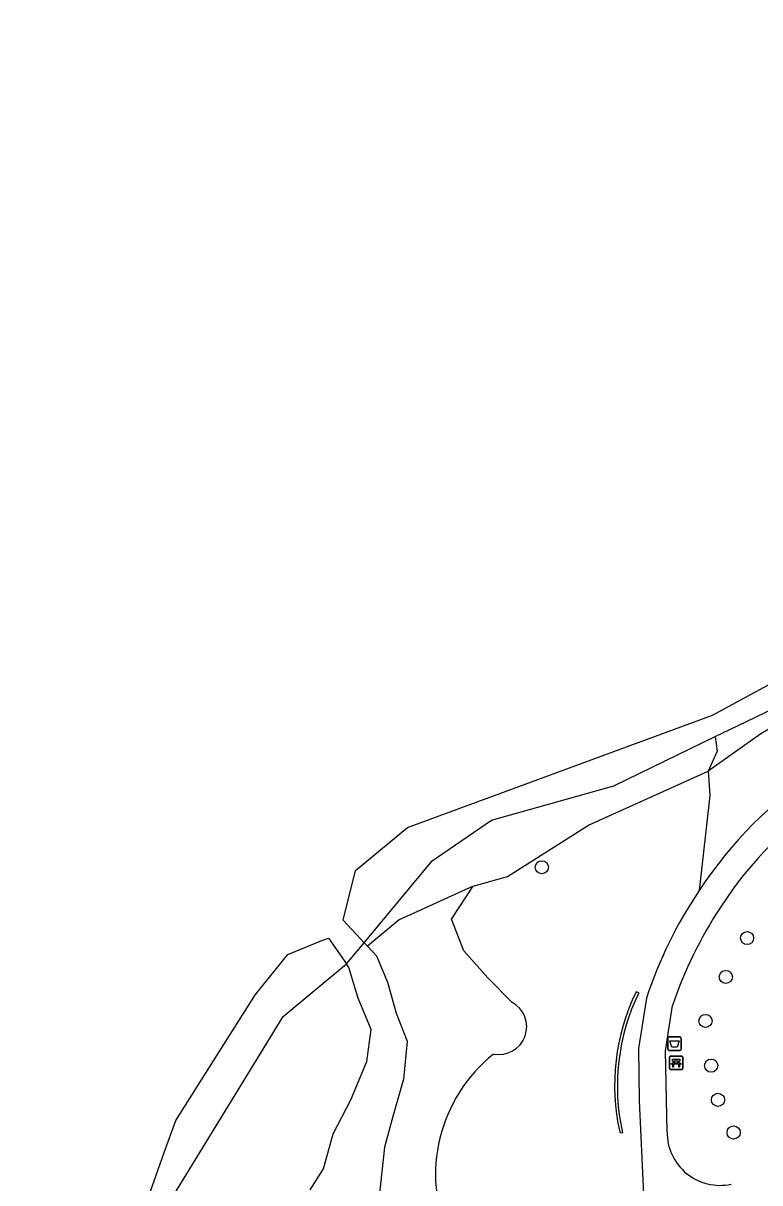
# Model space of a CAD drawing. Extents: x 161258 to 161838, y 380836 to 381727.
# Drawn here: x 161266.8 to 161321.7, y 380964 to 381050.4 of the extents above; entities that cross this region are included whole.
import ezdxf

# ---------------------------------------------------------------- set-up
doc = ezdxf.new("R2010")
doc.units = 0
for name, color, linetype in [('IMGEO_Afvalbak', 7, 'Continuous'), ('IMGEO_Bank', 7, 'Continuous'), ('IMGEO_Boom', 7, 'Continuous'), ('IMGEO_Groenvoorziening', 7, 'Continuous'), ('IMGEO_Muur', 7, 'Continuous'), ('IMGEO_Voetpad_gesloten', 7, 'Continuous'), ('IMGEO_Waterloop', 7, 'Continuous')]:
    doc.layers.add(name, color=color, linetype=linetype)

msp = doc.modelspace()

# ---------------------------------------------------------------- linework, layer by layer
at = {"layer": 'IMGEO_Afvalbak'}
for p, q in [((161314.854, 380973.935), (161314.854, 380974.735)), ((161314.854, 380974.735), (161314.854, 380973.935)), ((161314.954, 380974.835), (161315.744, 380974.835)), ((161315.744, 380974.835), (161314.954, 380974.835)), ((161315.844, 380974.735), (161315.844, 380973.935)), ((161315.844, 380973.935), (161315.844, 380974.735)), ((161315.744, 380973.835), (161314.954, 380973.835)), ((161314.954, 380973.835), (161315.744, 380973.835))]:
    msp.add_line(p, q, dxfattribs=at)
msp.add_lwpolyline([(161314.997, 380974.549), (161315.701, 380974.549), (161315.552, 380974.079), (161315.146, 380974.079), (161314.997, 380974.549)], dxfattribs=at)
for centre, start, end in [((161314.954, 380974.735), 90, 180), ((161314.954, 380974.735), 90, 180), ((161315.744, 380974.735), 0, 90), ((161315.744, 380974.735), 360, 90), ((161314.954, 380973.935), 180, 270), ((161314.954, 380973.935), 180, 270), ((161315.744, 380973.935), 270, 0), ((161315.744, 380973.935), 270, 0)]:
    msp.add_arc(centre, 0.1, start, end, dxfattribs=at)
at = {"layer": 'IMGEO_Bank'}
for p, q in [((161314.972, 380972.487), (161314.972, 380973.328)), ((161314.972, 380973.328), (161314.972, 380972.487)), ((161315.047, 380973.412), (161315.888, 380973.412)), ((161315.888, 380973.412), (161315.047, 380973.412)), ((161315.281, 380972.918), (161315.281, 380973.024)), ((161315.325, 380973.024), (161315.325, 380972.918)), ((161315.613, 380973.03), (161315.331, 380973.03)), ((161315.619, 380972.918), (161315.619, 380973.024)), ((161315.663, 380973.024), (161315.663, 380972.918)), ((161315.972, 380973.337), (161315.972, 380972.496)), ((161315.972, 380972.496), (161315.972, 380973.337)), ((161315.897, 380972.412), (161315.056, 380972.412)), ((161315.056, 380972.412), (161315.897, 380972.412)), ((161315.669, 380972.81), (161315.276, 380972.81)), ((161315.331, 380972.912), (161315.613, 380972.912))]:
    msp.add_line(p, q, dxfattribs=at)
for points in [[(161315.275, 380973.03), (161315.189, 380973.03), (161315.189, 380973.191), (161315.752, 380973.191), (161315.752, 380973.03), (161315.669, 380973.03)], [(161315.219, 380972.81), (161315.077, 380972.81), (161315.189, 380972.912), (161315.275, 380972.912)], [(161315.269, 380972.803), (161315.269, 380972.596), (161315.226, 380972.596), (161315.226, 380972.803)], [(161315.669, 380972.912), (161315.752, 380972.912), (161315.864, 380972.81), (161315.725, 380972.81)], [(161315.719, 380972.803), (161315.719, 380972.596), (161315.675, 380972.596), (161315.675, 380972.803)]]:
    msp.add_lwpolyline(points, dxfattribs=at)
for centre, radius, start, end in [((161315.05, 380973.334), 0.0779, 92.4484, 184.28452), ((161315.05, 380973.334), 0.0779, 92.4484, 184.28452), ((161315.274, 380973.023), 0.00671, 2.89567, 87.10433), ((161315.331, 380973.023), 0.00671, 92.89567, 177.10433), ((161315.613, 380973.023), 0.00671, 2.89567, 87.10433), ((161315.67, 380973.023), 0.00671, 92.89567, 177.10433), ((161315.894, 380973.334), 0.0779, 2.4484, 94.28452), ((161315.894, 380973.334), 0.0779, 2.4484, 94.28452), ((161315.05, 380972.49), 0.0779, 182.4484, 274.28452), ((161315.05, 380972.49), 0.0779, 182.4484, 274.28452), ((161315.219, 380972.803), 0.00671, 2.89567, 87.10433), ((161315.276, 380972.803), 0.00671, 92.89567, 177.10433), ((161315.274, 380972.919), 0.00671, 272.89567, 357.10433), ((161315.331, 380972.919), 0.00671, 182.89567, 267.10433), ((161315.613, 380972.919), 0.00671, 272.89567, 357.10433), ((161315.67, 380972.919), 0.00671, 182.89567, 267.10433), ((161315.668, 380972.803), 0.00671, 2.89567, 87.10433), ((161315.725, 380972.803), 0.00671, 92.89567, 177.10433), ((161315.894, 380972.49), 0.0779, 272.4484, 4.28452), ((161315.894, 380972.49), 0.0779, 272.4484, 4.28452)]:
    msp.add_arc(centre, radius, start, end, dxfattribs=at)
at = {"layer": 'IMGEO_Boom'}
for centre in [(161305.463, 380987.484), (161320.752, 380982.205), (161319.167, 380979.312), (161317.659, 380976.032), (161318.08, 380972.701), (161318.587, 380970.15), (161319.752, 380967.717)]:
    msp.add_circle(centre, 0.489, dxfattribs=at)
at = {"layer": 'IMGEO_Groenvoorziening'}
for points in [[(161422.818, 381045.269), (161406.893, 381037.78), (161396.153, 381029.208), (161391.02, 381027.971), (161367.555, 381016.475), (161362.886, 381016.414), (161357.937, 381013.329), (161352.1, 381010.549), (161349.705, 381008.993), (161347.106, 381009.1), (161344.208, 381008.103), (161335.769, 381004.687), (161330.775, 381002.665), (161321.771, 380997.427), (161317.855, 380994.634)], [(161318.387, 380997.226), (161320.036, 380998.025), (161331.058, 381003.35), (161340.212, 381008.429), (161348.295, 381013.75), (161358.563, 381014.878), (161360.497, 381018.049), (161360.861, 381018.209), (161366.642, 381019.684), (161372.867, 381022.923), (161374.943, 381023.439), (161381.233, 381026.758), (161389.821, 381031.682), (161398.76, 381037.314), (161413.617, 381041.747), (161420.083, 381044.375), (161422.818, 381045.269)], [(161292.23, 380981.855), (161297.293, 380987.973), (161301.713, 380990.997), (161310.818, 380993.557), (161318.387, 380997.226)], [(161318.387, 380997.226), (161318.534, 380996.139), (161317.855, 380994.634)], [(161300.355, 380986.081), (161302.895, 380986.801), (161308.927, 380990.63), (161317.855, 380994.634)], [(161317.855, 380994.634), (161317.979, 380992.836), (161317.192, 380985.742)], [(161300.355, 380986.081), (161294.822, 380983.567), (161292.467, 380981.599)], [(161303.245, 380977.415), (161301.431, 380979.241), (161299.649, 380981.268), (161298.718, 380983.625), (161300.355, 380986.081)], [(161271.86, 380925.461), (161272.599, 380931.479), (161271.381, 380939.092), (161273.804, 380952.48), (161277.541, 380962.255), (161286.188, 380976.352), (161290.898, 380980.288)]]:
    msp.add_lwpolyline(points, dxfattribs=at)
for centre, radius, start, end in [((161302.266, 380975.594), 2.067, 258.71557, 61.72042), ((161309.109, 380964.546), 11.572, 128.78265, 203.75851)]:
    msp.add_arc(centre, radius, start, end, dxfattribs=at)
at = {"layer": 'IMGEO_Muur'}
for points in [[(161312.685, 380978.137), (161312.48, 380978.198)], [(161311.264, 380967.764), (161311.278, 380967.706), (161311.469, 380967.703)]]:
    msp.add_lwpolyline(points, dxfattribs=at)
for centre in [(161326.936, 380971.225), (161327.141, 380971.164)]:
    msp.add_arc(centre, 16.05, 154.2507, 192.45454, dxfattribs=at)
at = {"layer": 'IMGEO_Voetpad_gesloten'}
for points in [[(161313.264, 380977.737), (161312.658, 380973.979), (161312.706, 380970.087), (161313.043, 380963.134)], [(161314.794, 380967.774), (161314.667, 380973.797), (161315.197, 380977.192)]]:
    msp.add_lwpolyline(points, dxfattribs=at)
for centre, radius, start, end in [((161343.249, 380968.798), 31.081, 99.92593, 146.96479), ((161343.413, 380968.578), 29.337, 100.06601, 147.07372), ((161343.637, 380967.8), 31.957, 145.84347, 161.88277), ((161345.823, 380966.738), 32.361, 146.65899, 161.15248), ((161318.744, 380967.727), 3.95, 179.31695, 282.04674)]:
    msp.add_arc(centre, radius, start, end, dxfattribs=at)
at = {"layer": 'IMGEO_Waterloop'}
for points in [[(161292.23, 380981.855), (161291.655, 380982.475), (161290.662, 380983.53), (161291.577, 380987.248), (161295.458, 380990.438), (161318.171, 380998.816), (161337.147, 381009.104), (161345.532, 381014.085), (161356.148, 381017.902), (161361.16, 381019.704), (161370.392, 381023.649), (161373.865, 381024.613), (161378.515, 381026.777), (161384.666, 381030.281), (161387.277, 381032.148), (161399.568, 381040.25), (161405.746, 381043.704), (161411.607, 381046.382), (161418.177, 381049.05), (161422.901, 381050.388)], [(161268.795, 380922.721), (161266.816, 380923.014), (161266.842, 380923.189), (161267.088, 380924.838), (161267.38, 380926.797), (161269.095, 380933.861), (161272.894, 380953.075), (161276.124, 380962.853), (161277.332, 380966.231), (161278.179, 380968.602), (161281.005, 380973.058), (161284.135, 380977.995), (161286.532, 380980.975), (161289.069, 380982.026), (161289.573, 380982.189), (161290.898, 380980.288)], [(161290.898, 380980.288), (161292.23, 380981.855)], [(161292.467, 380981.599), (161292.23, 380981.855)], [(161292.467, 380981.599), (161293.139, 380980.874), (161293.973, 380978.929), (161294.615, 380976.606), (161295.422, 380974.525), (161295.162, 380971.693), (161294.348, 380968.918), (161293.732, 380966.614), (161293.343, 380962.937)], [(161288.199, 380963.446), (161289.201, 380964.999), (161289.903, 380967.614), (161291.217, 380970.14), (161292.428, 380973.014), (161292.746, 380975.383), (161291.771, 380977.737), (161291.082, 380980.023), (161290.898, 380980.288)]]:
    msp.add_lwpolyline(points, dxfattribs=at)

doc.saveas('drawing.dxf')
